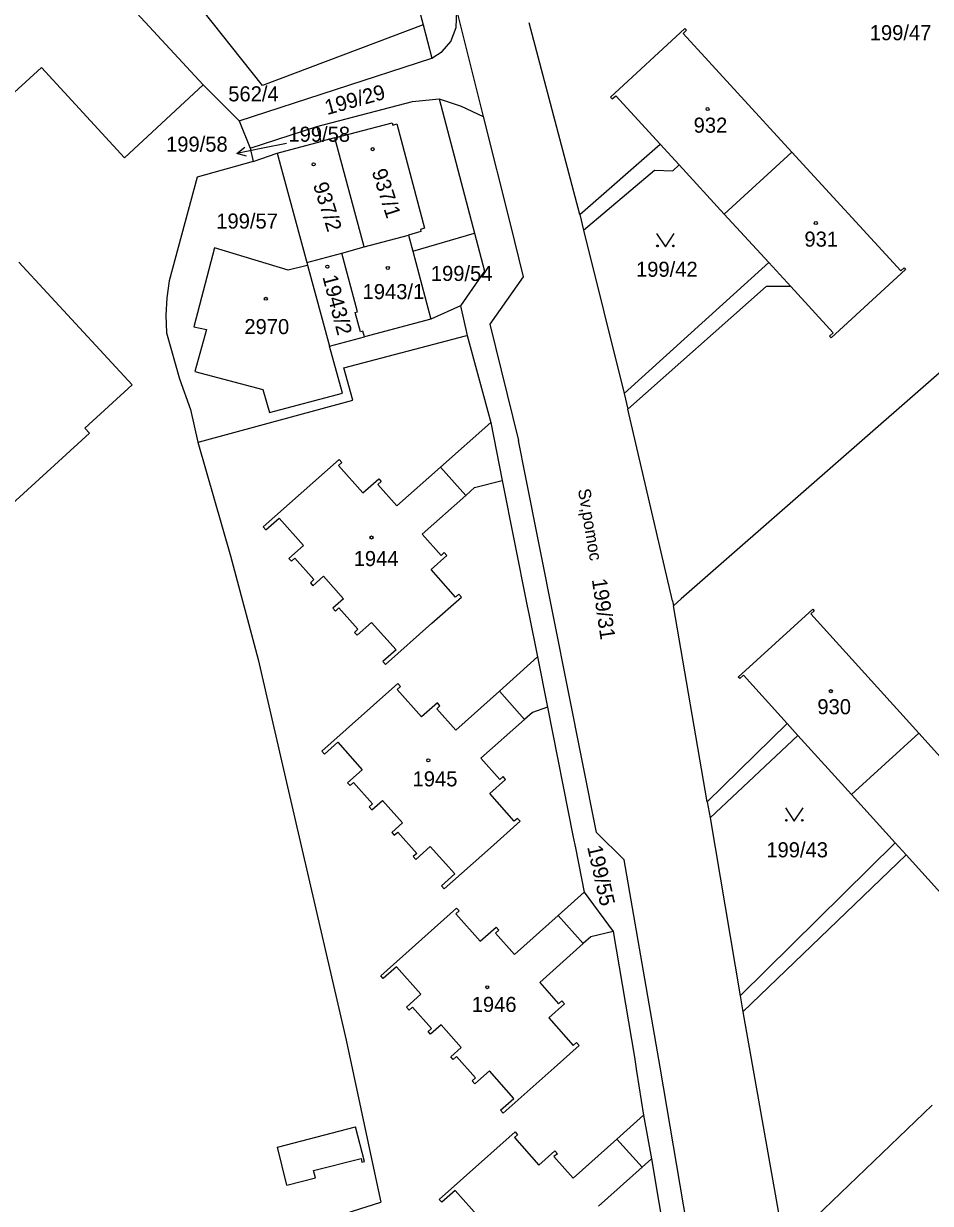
# Model space of a CAD drawing. Extents: x -735249 to -729401, y -1124843 to -1121828.
# Drawn here: x -733045.7 to -732943.4, y -1123775.2 to -1123642 of the extents above; entities that cross this region are included whole.
import ezdxf

# ---------------------------------------------------------------- set-up
doc = ezdxf.new("R2010")
doc.units = 0
for name, color, linetype in [('Vrstva 1', 7, 'Continuous'), ('Vrstva 15', 7, 'Continuous'), ('Vrstva 16', 7, 'Continuous'), ('Vrstva 18', 7, 'Continuous'), ('Vrstva 19', 7, 'Continuous'), ('Vrstva 25', 7, 'Continuous'), ('Vrstva 4', 7, 'Continuous')]:
    doc.layers.add(name, color=color, linetype=linetype)

msp = doc.modelspace()

# ---------------------------------------------------------------- linework, layer by layer
at = {"layer": 'Vrstva 1'}
for points in [[(-733008.07, -1123614.1), (-733000.59, -1123642.2)], [(-733034.77, -1123638.78), (-733025.4, -1123648.97)], [(-733018.71, -1123649.05), (-733026.73, -1123638.91)], [(-732996.86, -1123642.47), (-732996.78, -1123640.66)], [(-732996.78, -1123640.66), (-732993.81, -1123652.53)], [(-733000.59, -1123642.2), (-733018.71, -1123649.05)], [(-733000.59, -1123642.2), (-732999.61, -1123645.95)], [(-732997.47, -1123644.08), (-732996.86, -1123642.47)], [(-732982.92, -1123663.6), (-732988.63, -1123641.96)], [(-732979.45, -1123650.34), (-732971.06, -1123642.61)], [(-732970.88, -1123642.8), (-732971.27, -1123643.15)], [(-732971.27, -1123643.15), (-732959, -1123656.54)], [(-732971.06, -1123642.61), (-732970.88, -1123642.8)], [(-732998.43, -1123645.18), (-732997.47, -1123644.08)], [(-732999.61, -1123645.95), (-732998.43, -1123645.18)], [(-733021.33, -1123653.02), (-732999.61, -1123645.95)], [(-733025.4, -1123648.97), (-733021.33, -1123653.02)], [(-733012.58, -1123653.67), (-733001.8, -1123650.85)], [(-733001.8, -1123650.85), (-732998.79, -1123650.55)], [(-732998.79, -1123650.55), (-732994.78, -1123665.71)], [(-732998.79, -1123650.55), (-732996.29, -1123651.35)], [(-732979.45, -1123650.34), (-732979.26, -1123650.55)], [(-732979.26, -1123650.55), (-732978.86, -1123650.18)], [(-732978.86, -1123650.18), (-732973.85, -1123655.64)], [(-732996.29, -1123651.35), (-732993.81, -1123652.53)], [(-733021.33, -1123653.02), (-733020.11, -1123656.11)], [(-733020.11, -1123656.11), (-733012.58, -1123653.67)], [(-733012.58, -1123653.67), (-733012.14, -1123655.36)], [(-732993.81, -1123652.53), (-732990.78, -1123664.66)], [(-733010.54, -1123654.94), (-733012.14, -1123655.36)], [(-733007.23, -1123667.25), (-733010.54, -1123654.94)], [(-733020.11, -1123656.11), (-733019.76, -1123657.59)], [(-733017.06, -1123656.65), (-733012.14, -1123655.36)], [(-732982.92, -1123663.6), (-732973.85, -1123655.64)], [(-732973.85, -1123655.64), (-732971.7, -1123657.99)], [(-733019.76, -1123657.59), (-733026.07, -1123659.36)], [(-733019.76, -1123657.59), (-733017.06, -1123656.65)], [(-733017.06, -1123656.65), (-733013.72, -1123669)], [(-732966.61, -1123663.54), (-732959, -1123656.54)], [(-732959, -1123656.54), (-732946.7, -1123669.93)], [(-732966.61, -1123663.54), (-732971.7, -1123657.99)], [(-733026.07, -1123659.36), (-733029.24, -1123671.08)], [(-732982.92, -1123663.6), (-732982.49, -1123665.35)], [(-732966.61, -1123663.54), (-732961.58, -1123669.02)], [(-733001.75, -1123667.71), (-732994.78, -1123665.71)], [(-732994.78, -1123665.71), (-732993.66, -1123669.97)], [(-732990.78, -1123664.66), (-732989.3, -1123670.61)], [(-732982.49, -1123665.35), (-732977.92, -1123683.8)], [(-732924.06, -1123665.47), (-732971.48, -1123706.97)], [(-733007.23, -1123667.25), (-733002.23, -1123665.91)], [(-733002.23, -1123665.91), (-733001.75, -1123667.71)], [(-733024.15, -1123667.36), (-733026.46, -1123676.27)], [(-733015.81, -1123669.88), (-733024.15, -1123667.36)], [(-733013.72, -1123669), (-733009.78, -1123667.94)], [(-733009.78, -1123667.94), (-733007.23, -1123667.25)], [(-733007.99, -1123674.57), (-733009.78, -1123667.94)], [(-733001.75, -1123667.71), (-732999.72, -1123675.42)], [(-733013.81, -1123669.37), (-733015.81, -1123669.88)], [(-733013.63, -1123669.32), (-733013.81, -1123669.37)], [(-733013.72, -1123669), (-733013.63, -1123669.32)], [(-733013.63, -1123669.32), (-733011.17, -1123678.44)], [(-732961.58, -1123669.02), (-732959.12, -1123671.7)], [(-732946.16, -1123669.78), (-732954.57, -1123677.5)], [(-732946.7, -1123669.93), (-732946.33, -1123669.6)], [(-732946.33, -1123669.6), (-732946.16, -1123669.78)], [(-733029.24, -1123671.08), (-733029.52, -1123673.01)], [(-732993.66, -1123669.97), (-732996.39, -1123673.9)], [(-732989.3, -1123670.61), (-732993.08, -1123675.97)], [(-732977.49, -1123685.55), (-732961.89, -1123671.72)], [(-732959.12, -1123671.7), (-732961.89, -1123671.72)], [(-732954.33, -1123676.93), (-732959.12, -1123671.7)], [(-733029.52, -1123673.01), (-733029.63, -1123674.97)], [(-733029.63, -1123674.97), (-733029.55, -1123676.93)], [(-733008.26, -1123674.64), (-733007.99, -1123674.57)], [(-733007.66, -1123676.85), (-733008.26, -1123674.64)], [(-732996.39, -1123673.9), (-732999.72, -1123675.42)], [(-732996.39, -1123673.9), (-732995.62, -1123677.24)], [(-733026.46, -1123676.27), (-733025.05, -1123676.56)], [(-732999.72, -1123675.42), (-733007.22, -1123677.4)], [(-732993.08, -1123675.97), (-732989.85, -1123689.09)], [(-733029.55, -1123676.93), (-733028.09, -1123682.12)], [(-733025.05, -1123676.56), (-733026.34, -1123681.31)], [(-733011.17, -1123678.44), (-733007.22, -1123677.4)], [(-733009.53, -1123680.89), (-732995.82, -1123677.3)], [(-733007.39, -1123676.77), (-733007.66, -1123676.85)], [(-733007.22, -1123677.4), (-733007.39, -1123676.77)], [(-732995.82, -1123677.3), (-732995.62, -1123677.24)], [(-732995.62, -1123677.24), (-732992.96, -1123687.08)], [(-732954.75, -1123677.31), (-732954.33, -1123676.93)], [(-732954.57, -1123677.5), (-732954.75, -1123677.31)], [(-733009.7, -1123683.75), (-733011.17, -1123678.44)], [(-733026.34, -1123681.31), (-733018.69, -1123683.34)], [(-733008.53, -1123684.56), (-733009.53, -1123680.89)], [(-733028.09, -1123682.12), (-733026.83, -1123685.58)], [(-733018.69, -1123683.34), (-733017.94, -1123685.93)], [(-733017.94, -1123685.93), (-733009.7, -1123683.75)], [(-732977.92, -1123683.8), (-732977.49, -1123685.55)], [(-733026.83, -1123685.58), (-733026.02, -1123689.28)], [(-733025.83, -1123689.24), (-733008.53, -1123684.56)], [(-732972.46, -1123707.18), (-732977.49, -1123685.55)], [(-732992.96, -1123687.08), (-732991.67, -1123693.6)], [(-733026.02, -1123689.28), (-733025.83, -1123689.24)], [(-733026.02, -1123689.28), (-733022.33, -1123702.12)], [(-732989.06, -1123693.08), (-732989.85, -1123689.09)], [(-733018.63, -1123698.84), (-733010.07, -1123691.24)], [(-733009.78, -1123691.57), (-733010.15, -1123691.9)], [(-733010.15, -1123691.9), (-733007.39, -1123695.01)], [(-733010.07, -1123691.24), (-733009.78, -1123691.57)], [(-733003.54, -1123696.48), (-732998.62, -1123692.1)], [(-732998.62, -1123692.1), (-732995.78, -1123695.29)], [(-733007.39, -1123695.01), (-733005.59, -1123693.42)], [(-733005.32, -1123693.74), (-733005.69, -1123694.07)], [(-733005.59, -1123693.42), (-733005.32, -1123693.74)], [(-732991.67, -1123693.6), (-732988.88, -1123707.61)], [(-732981.02, -1123733.33), (-732989.06, -1123693.08)], [(-733005.69, -1123694.07), (-733003.54, -1123696.48)], [(-732995.78, -1123695.29), (-733000.71, -1123699.67)], [(-733018.63, -1123698.84), (-733018.35, -1123699.17)], [(-733018.35, -1123699.17), (-733016.85, -1123697.85)], [(-733016.85, -1123697.85), (-733014.09, -1123700.96)], [(-732998.57, -1123702.07), (-733000.71, -1123699.67)], [(-733014.09, -1123700.96), (-733015.73, -1123702.41)], [(-732998.2, -1123701.74), (-732998.57, -1123702.07)], [(-732997.91, -1123702.07), (-732998.2, -1123701.74)], [(-733022.33, -1123702.12), (-733019.22, -1123713.83)], [(-733015.73, -1123702.41), (-733015.46, -1123702.73)], [(-733015.46, -1123702.73), (-733015.06, -1123702.39)], [(-733015.06, -1123702.39), (-733012.92, -1123704.8)], [(-732999.69, -1123703.65), (-732997.91, -1123702.07)], [(-733013.02, -1123705.48), (-733011.82, -1123704.42)], [(-733011.82, -1123704.42), (-733009.56, -1123706.95)], [(-732996.93, -1123706.76), (-732999.69, -1123703.65)], [(-733012.92, -1123704.8), (-733013.31, -1123705.15)], [(-733013.31, -1123705.15), (-733013.02, -1123705.48)], [(-733009.56, -1123706.95), (-733010.77, -1123708.02)], [(-732999.6, -1123709.73), (-732996.27, -1123706.77)], [(-732996.56, -1123706.43), (-732996.93, -1123706.76)], [(-732996.27, -1123706.77), (-732996.56, -1123706.43)], [(-732972.36, -1123707.74), (-732971.48, -1123706.97)], [(-733010.77, -1123708.02), (-733010.48, -1123708.34)], [(-733010.48, -1123708.34), (-733010.09, -1123707.99)], [(-733010.09, -1123707.99), (-733007.96, -1123710.4)], [(-732988.88, -1123707.61), (-732988.63, -1123708.86)], [(-732972.46, -1123707.18), (-732972.36, -1123707.74)], [(-732968.53, -1123729.89), (-732972.36, -1123707.74)], [(-732965.03, -1123715.79), (-732956.62, -1123708.14)], [(-732956.46, -1123708.32), (-732956.83, -1123708.65)], [(-732956.62, -1123708.14), (-732956.46, -1123708.32)], [(-733008.05, -1123711.08), (-733006.41, -1123709.62)], [(-733006.41, -1123709.62), (-733003.64, -1123712.72)], [(-733004.84, -1123714.39), (-732999.6, -1123709.73)], [(-732988.63, -1123708.86), (-732987.69, -1123713.53)], [(-732956.83, -1123708.65), (-732944.65, -1123722.14)], [(-733007.96, -1123710.4), (-733008.34, -1123710.75)], [(-733008.34, -1123710.75), (-733008.05, -1123711.08)], [(-733003.64, -1123712.72), (-733005.14, -1123714.05)], [(-732987.69, -1123713.53), (-732986.57, -1123719.18)], [(-733019.22, -1123713.83), (-733016.01, -1123727.7)], [(-733005.14, -1123714.05), (-733004.84, -1123714.39)], [(-732964.87, -1123715.97), (-732965.03, -1123715.79)], [(-732964.45, -1123715.59), (-732964.87, -1123715.97)], [(-732964.45, -1123715.59), (-732959.53, -1123721.03)], [(-733003.44, -1123716.53), (-733012.02, -1123724.15)], [(-733003.53, -1123717.2), (-733003.15, -1123716.86)], [(-733000.76, -1123720.3), (-733003.53, -1123717.2)], [(-733003.15, -1123716.86), (-733003.44, -1123716.53)], [(-732991.99, -1123717.39), (-732996.91, -1123721.78)], [(-732989.16, -1123720.58), (-732991.99, -1123717.39)], [(-732998.97, -1123718.71), (-733000.76, -1123720.3)], [(-732999.06, -1123719.37), (-732998.69, -1123719.03)], [(-732998.69, -1123719.03), (-732998.97, -1123718.71)], [(-732996.91, -1123721.78), (-732999.06, -1123719.37)], [(-732986.57, -1123719.18), (-732983.65, -1123733.86)], [(-732994.08, -1123724.96), (-732989.16, -1123720.58)], [(-732968.53, -1123729.89), (-732959.53, -1123721.03)], [(-732958.3, -1123722.39), (-732959.53, -1123721.03)], [(-732952.27, -1123729.05), (-732958.3, -1123722.39)], [(-732952.27, -1123729.05), (-732944.65, -1123722.14)], [(-732944.65, -1123722.14), (-732932.47, -1123735.62)], [(-733012.02, -1123724.15), (-733011.72, -1123724.48)], [(-733011.72, -1123724.48), (-733010.23, -1123723.15)], [(-733010.23, -1123723.15), (-733007.47, -1123726.26)], [(-732991.94, -1123727.37), (-732994.08, -1123724.96)], [(-733007.47, -1123726.26), (-733009.11, -1123727.72)], [(-732991.57, -1123727.03), (-732991.94, -1123727.37)], [(-732991.29, -1123727.36), (-732991.57, -1123727.03)], [(-733016.01, -1123727.7), (-733009.26, -1123756.79)], [(-733009.11, -1123727.72), (-733008.83, -1123728.04)], [(-733008.83, -1123728.04), (-733008.44, -1123727.7)], [(-733008.44, -1123727.7), (-733006.29, -1123730.1)], [(-732993.06, -1123728.95), (-732991.29, -1123727.36)], [(-733006.39, -1123730.78), (-733005.19, -1123729.72)], [(-733005.19, -1123729.72), (-733002.93, -1123732.26)], [(-732990.31, -1123732.05), (-732993.06, -1123728.95)], [(-732952.27, -1123729.05), (-732947.33, -1123734.51)], [(-733006.29, -1123730.1), (-733006.68, -1123730.45)], [(-733006.68, -1123730.45), (-733006.39, -1123730.78)], [(-732968.53, -1123729.89), (-732968.22, -1123731.69)], [(-733002.93, -1123732.26), (-733004.14, -1123733.32)], [(-732993, -1123735.06), (-732989.64, -1123732.07)], [(-732989.94, -1123731.74), (-732990.31, -1123732.05)], [(-732989.64, -1123732.07), (-732989.94, -1123731.74)], [(-732968.22, -1123731.69), (-732964.82, -1123751.78)], [(-733004.14, -1123733.32), (-733003.85, -1123733.64)], [(-733003.85, -1123733.64), (-733003.46, -1123733.29)], [(-733003.46, -1123733.29), (-733001.32, -1123735.7)], [(-732977.9, -1123736.43), (-732981.02, -1123733.33)], [(-733001.43, -1123736.38), (-732999.78, -1123734.92)], [(-732999.78, -1123734.92), (-732997.02, -1123738.02)], [(-732983.65, -1123733.86), (-732983.41, -1123735.08)], [(-732946.1, -1123735.87), (-732947.33, -1123734.51)], [(-733001.32, -1123735.7), (-733001.71, -1123736.05)], [(-733001.71, -1123736.05), (-733001.43, -1123736.38)], [(-732998.21, -1123739.68), (-732993, -1123735.06)], [(-732983.41, -1123735.08), (-732982.42, -1123740.07)], [(-732964.52, -1123753.58), (-732946.1, -1123735.87)], [(-732940.09, -1123742.51), (-732946.1, -1123735.87)], [(-732973.84, -1123759.81), (-732977.9, -1123736.43)], [(-732997.02, -1123738.02), (-732998.51, -1123739.35)], [(-732998.51, -1123739.35), (-732998.21, -1123739.68)], [(-732982.42, -1123740.07), (-732979.16, -1123744.52)], [(-733005.38, -1123749.5), (-732996.83, -1123741.86)], [(-732996.53, -1123742.19), (-732996.91, -1123742.52)], [(-732996.91, -1123742.52), (-732994.14, -1123745.62)], [(-732996.83, -1123741.86), (-732996.53, -1123742.19)], [(-732990.29, -1123747.09), (-732985.36, -1123742.7)], [(-732985.36, -1123742.7), (-732982.53, -1123745.88)], [(-732994.14, -1123745.62), (-732992.35, -1123744.03)], [(-732992.06, -1123744.35), (-732992.43, -1123744.68)], [(-732992.35, -1123744.03), (-732992.06, -1123744.35)], [(-732992.43, -1123744.68), (-732990.29, -1123747.09)], [(-732979.16, -1123744.52), (-732976.76, -1123758.71)], [(-732982.53, -1123745.88), (-732987.44, -1123750.28)], [(-733005.09, -1123749.83), (-733005.38, -1123749.5)], [(-733003.6, -1123748.49), (-733005.09, -1123749.83)], [(-733000.84, -1123751.59), (-733003.6, -1123748.49)], [(-732987.44, -1123750.28), (-732985.31, -1123752.67)], [(-733002.47, -1123753.05), (-733000.84, -1123751.59)], [(-732985.31, -1123752.67), (-732984.94, -1123752.34)], [(-732984.94, -1123752.34), (-732984.64, -1123752.67)], [(-732964.82, -1123751.78), (-732964.52, -1123753.58)], [(-733002.18, -1123753.38), (-733002.47, -1123753.05)], [(-733001.8, -1123753.04), (-733002.18, -1123753.38)], [(-732999.64, -1123755.45), (-733001.8, -1123753.04)], [(-732984.64, -1123752.67), (-732986.42, -1123754.26)], [(-732964.52, -1123753.58), (-732959.83, -1123780.11)], [(-732986.42, -1123754.26), (-732983.65, -1123757.36)], [(-733000.04, -1123755.78), (-732999.64, -1123755.45)], [(-732999.75, -1123756.11), (-733000.04, -1123755.78)], [(-732998.54, -1123755.05), (-732999.75, -1123756.11)], [(-732996.29, -1123757.59), (-732998.54, -1123755.05)], [(-733009.26, -1123756.79), (-733005.98, -1123772.26)], [(-732997.48, -1123758.65), (-732996.29, -1123757.59)], [(-732982.99, -1123757.37), (-732985.82, -1123759.89)], [(-732983.65, -1123757.36), (-732983.29, -1123757.03)], [(-732983.29, -1123757.03), (-732982.99, -1123757.37)], [(-732997.19, -1123758.97), (-732997.48, -1123758.65)], [(-732996.81, -1123758.62), (-732997.19, -1123758.97)], [(-732994.67, -1123761.02), (-732996.81, -1123758.62)], [(-732976.76, -1123758.71), (-732976.5, -1123760.26)], [(-732993.12, -1123760.24), (-732994.76, -1123761.7)], [(-732990.36, -1123763.34), (-732993.12, -1123760.24)], [(-732985.82, -1123759.89), (-732991.55, -1123765)], [(-732976.5, -1123760.26), (-732975.72, -1123765.23)], [(-732963.23, -1123822.41), (-732973.84, -1123759.81)], [(-732995.06, -1123761.37), (-732994.67, -1123761.02)], [(-732994.76, -1123761.7), (-732995.06, -1123761.37)], [(-732991.85, -1123764.67), (-732990.36, -1123763.34)], [(-732943.14, -1123764.12), (-732958.19, -1123778.54)], [(-732991.55, -1123765), (-732991.85, -1123764.67)], [(-732975.72, -1123765.23), (-732974.84, -1123770.18)], [(-732998.77, -1123774.75), (-732990.22, -1123767.11)], [(-732989.93, -1123767.44), (-732990.3, -1123767.76)], [(-732990.3, -1123767.76), (-732987.53, -1123770.87)], [(-732990.22, -1123767.11), (-732989.93, -1123767.44)], [(-732983.67, -1123772.34), (-732978.73, -1123767.94)], [(-732978.73, -1123767.94), (-732975.89, -1123771.12)], [(-732987.53, -1123770.87), (-732985.73, -1123769.27)], [(-732985.44, -1123769.59), (-732985.83, -1123769.92)], [(-732985.73, -1123769.27), (-732985.44, -1123769.59)], [(-732985.83, -1123769.92), (-732983.67, -1123772.34)], [(-732974.84, -1123770.18), (-732972.39, -1123784.73)], [(-733005.98, -1123772.26), (-733005.38, -1123775.07)], [(-732975.89, -1123771.12), (-732980.82, -1123775.52)], [(-732998.48, -1123775.07), (-732998.77, -1123774.75)], [(-732996.99, -1123773.75), (-732998.48, -1123775.07)], [(-732994.22, -1123776.84), (-732996.99, -1123773.75)], [(-733023.02, -1123780.65), (-733005.38, -1123775.07)]]:
    msp.add_lwpolyline(points, dxfattribs=at)
at = {"layer": 'Vrstva 16'}
msp.add_lwpolyline([(-733015.99, -1123655.58), (-733018.66, -1123656.11)], dxfattribs=at)
at = {"layer": 'Vrstva 25'}
for points in [[(-733020.524, -1123656.988), (-733021.602, -1123656.692), (-733020.719, -1123656.008)], [(-733018.66, -1123656.11), (-733021.602, -1123656.692)], [(-732974.26, -1123665.74), (-732973.26, -1123667.24), (-732972.26, -1123665.74)], [(-732959.71, -1123730.56), (-732958.71, -1123732.06), (-732957.71, -1123730.56)]]:
    msp.add_lwpolyline(points, dxfattribs=at)
for centre, radius in [((-732968.5, -1123651.69), 0.175), ((-733006.28, -1123656.22), 0.175), ((-733012.95, -1123657.93), 0.175), ((-732956.28, -1123664.55), 0.175), ((-732974.16, -1123667.14), 0.1), ((-732972.36, -1123667.14), 0.1), ((-733011.39, -1123669.48), 0.175), ((-733004.57, -1123669.62), 0.175), ((-733018.34, -1123673.1), 0.174), ((-733006.42, -1123700.04), 0.175), ((-732954.59, -1123717.39), 0.175), ((-733000.01, -1123725.19), 0.175), ((-732959.61, -1123731.96), 0.1), ((-732957.81, -1123731.96), 0.1), ((-732993.36, -1123750.8), 0.175)]:
    msp.add_circle(centre, radius, dxfattribs=at)
at = {"layer": 'Vrstva 4'}
for points in [[(-733043.65, -1123646.99), (-733062.16, -1123663.88)], [(-733034.29, -1123657.19), (-733043.65, -1123646.99)], [(-733025.4, -1123648.97), (-733034.29, -1123657.19)], [(-733010.54, -1123654.94), (-733004.09, -1123653.25)], [(-733004.09, -1123653.25), (-733004.02, -1123653.5)], [(-733004.02, -1123653.5), (-733003.54, -1123653.37)], [(-733003.54, -1123653.37), (-733000.43, -1123665.15)], [(-732982.49, -1123665.35), (-732974.5, -1123658.57)], [(-732974.5, -1123658.57), (-732972.43, -1123658.67)], [(-732972.43, -1123658.67), (-732971.7, -1123657.99)], [(-733000.84, -1123665.51), (-733002.23, -1123665.91)], [(-733000.43, -1123665.15), (-733000.9, -1123665.28)], [(-733000.9, -1123665.28), (-733000.84, -1123665.51)], [(-733046.22, -1123668.97), (-733033.41, -1123682.83)], [(-732977.92, -1123683.8), (-732961.58, -1123669.02)], [(-733033.41, -1123682.83), (-733038.76, -1123687.72)], [(-732998.62, -1123692.1), (-732992.96, -1123687.08)], [(-733038.25, -1123688.27), (-733089.9, -1123735.47)], [(-733038.76, -1123687.72), (-733038.25, -1123688.27)], [(-732994.79, -1123694.41), (-732991.67, -1123693.6)], [(-732995.78, -1123695.29), (-732994.79, -1123694.41)], [(-732987.69, -1123713.53), (-732991.99, -1123717.39)], [(-732988.25, -1123719.79), (-732989.16, -1123720.58)], [(-732986.57, -1123719.18), (-732988.25, -1123719.79)], [(-732968.22, -1123731.69), (-732958.3, -1123722.39)], [(-732964.82, -1123751.78), (-732947.33, -1123734.51)], [(-732982.42, -1123740.07), (-732985.36, -1123742.7)], [(-732981.66, -1123745.11), (-732982.53, -1123745.88)], [(-732979.16, -1123744.52), (-732981.66, -1123745.11)], [(-732978.73, -1123767.94), (-732975.72, -1123765.23)], [(-733017.04, -1123768.85), (-733008.24, -1123766.56)], [(-733007.22, -1123770.48), (-733008.24, -1123766.56)], [(-733015.96, -1123773.13), (-733017.04, -1123768.85)], [(-733012.95, -1123771.5), (-733007.6, -1123770.14)], [(-733007.6, -1123770.14), (-733007.49, -1123770.55)], [(-733007.49, -1123770.55), (-733007.22, -1123770.48)], [(-732975.89, -1123771.12), (-732974.84, -1123770.18)], [(-733015.96, -1123773.13), (-733012.74, -1123772.32)], [(-733012.74, -1123772.32), (-733012.95, -1123771.5)]]:
    msp.add_lwpolyline(points, dxfattribs=at)

# ---------------------------------------------------------------- texts
at = {"layer": 'Vrstva 15'}
msp.add_text('Sv‚pomoc', height=1.4, rotation=279.60223, dxfattribs=at).set_placement((-732983.13, -1123694.643))
at = {"layer": 'Vrstva 16'}
msp.add_text('199/58', height=1.7, dxfattribs=at).set_placement((-733029.597, -1123656.5))
at = {"layer": 'Vrstva 18'}
for s, p in [('199/47', (-732950.2, -1123643.92)), ('199/58', (-733015.79, -1123655.38)), ('199/57', (-733023.93, -1123665.18)), ('199/54', (-732999.72, -1123671.09)), ('199/42', (-732976.57, -1123670.62)), ('199/43', (-732961.87, -1123736.14))]:
    msp.add_text(s, height=1.7, dxfattribs=at).set_placement(p)
for s, rotation, p in [('199/29', 15.60013, (-733011.422, -1123652.374)), ('199/31', 278.30221, (-732981.564, -1123704.779)), ('199/55', 282.70225, (-732982.091, -1123734.971))]:
    msp.add_text(s, height=1.7, rotation=rotation, dxfattribs=at).set_placement(p)
at = {"layer": 'Vrstva 19'}
for s, p in [('562/4', (-733022.58, -1123650.82)), ('932', (-732970.07, -1123654.36)), ('931', (-732957.57, -1123667.22)), ('1943/1', (-733007.42, -1123673.14)), ('2970', (-733020.76, -1123677.09)), ('1944', (-733008.43, -1123703.27)), ('930', (-732956.11, -1123719.99)), ('1945', (-733001.78, -1123728.13)), ('1946', (-732995.11, -1123753.59))]:
    msp.add_text(s, height=1.7, dxfattribs=at).set_placement(p)
for s, rotation, p in [('937/1', 287.70229, (-733006.409, -1123658.729)), ('937/2', 287.20228, (-733013.03, -1123660.231)), ('1943/2', 284.60226, (-733011.967, -1123670.623))]:
    msp.add_text(s, height=1.7, rotation=rotation, dxfattribs=at).set_placement(p)

doc.saveas('drawing.dxf')
